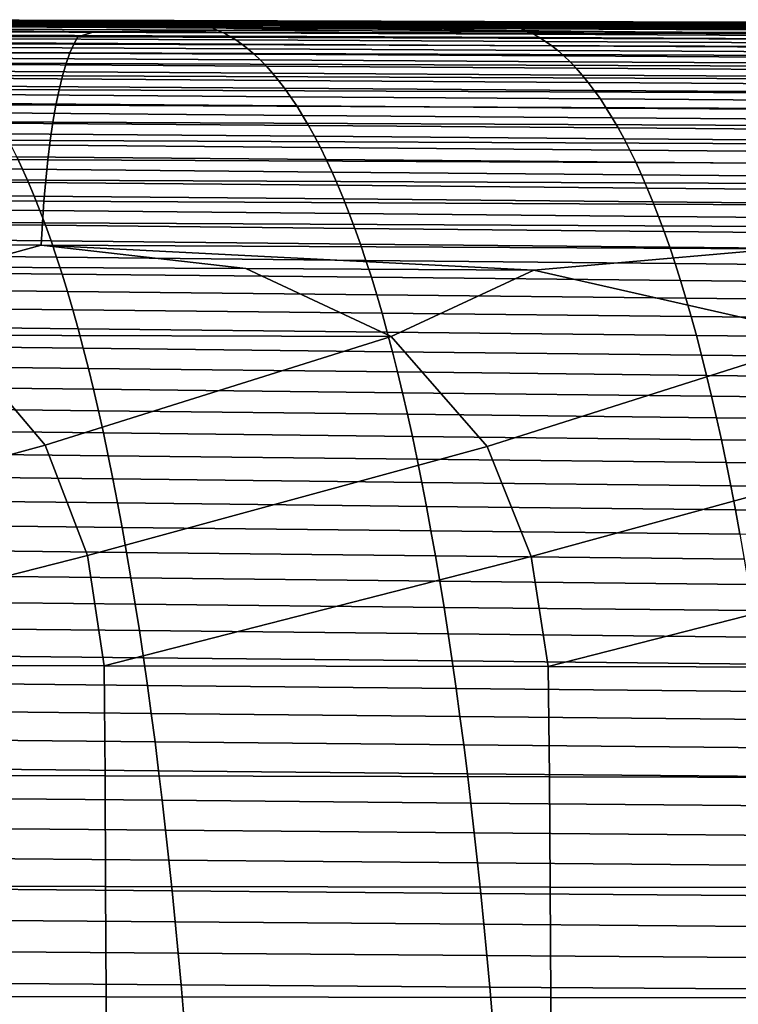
# Model space of a CAD drawing. Header units: metres. Extents: x -23 to 242, y -40 to 23.
# Tile 400 of 450: x 180.38 to 186.8, y 7.85 to 16.66. Entities that reach past the tile are written whole.
import ezdxf

# ---------------------------------------------------------------- set-up
doc = ezdxf.new("R2010")
doc.units = ezdxf.units.M
doc.layers.add('solid_10171013', color=7, linetype='CONTINUOUS')

msp = doc.modelspace()

# ---------------------------------------------------------------- linework, layer by layer
at = {"layer": 'solid_10171013'}
for points in [[(178.762741, 16.650835, 292.896027), (181.537796, 16.643898, 293.429413), (181.59288, 16.648943, 293.117706), (178.818008, 16.656092, 292.58313)], [(178.818008, 16.656092, 292.58313), (181.59288, 16.648943, 293.117706), (181.647949, 16.652197, 292.806061), (178.873245, 16.659616, 292.270264)], [(178.873245, 16.659616, 292.270264), (181.647949, 16.652197, 292.806061), (181.702988, 16.653469, 292.494446), (178.928482, 16.661211, 291.957458)], [(178.928482, 16.661211, 291.957458), (181.702988, 16.653469, 292.494446), (181.758011, 16.652561, 292.182861), (178.983688, 16.660675, 291.644684)], [(178.983688, 16.660675, 291.644684), (181.758011, 16.652561, 292.182861), (181.813004, 16.649275, 291.871307), (179.038879, 16.657806, 291.33197)], [(179.038879, 16.657806, 291.33197), (181.813004, 16.649275, 291.871307), (181.867996, 16.643412, 291.559784), (179.094055, 16.652405, 291.019257)], [(179.094055, 16.652405, 291.019257), (181.867996, 16.643412, 291.559784), (181.922974, 16.634771, 291.248291), (179.149231, 16.644262, 290.706543)], [(181.647949, 16.652197, 292.806061), (184.422775, 16.644781, 293.340973), (184.477631, 16.645721, 293.030548), (181.702988, 16.653469, 292.494446)], [(181.702988, 16.653469, 292.494446), (184.477631, 16.645721, 293.030548), (184.532471, 16.644434, 292.720154), (181.758011, 16.652561, 292.182861)], [(181.758011, 16.652561, 292.182861), (184.532471, 16.644434, 292.720154), (184.58728, 16.640728, 292.40979), (181.813004, 16.649275, 291.871307)], [(181.042191, 16.553932, 295.335297), (174.472992, 16.573416, 294.073639), (174.311188, 16.52767, 294.248657), (180.894501, 16.506866, 295.512756)], [(176.997925, 16.59593, 294.350281), (174.472992, 16.573416, 294.073639), (181.042191, 16.553932, 295.335297)], [(181.042191, 16.553932, 295.335297), (183.290543, 16.578768, 295.558563), (178.47818, 16.604792, 294.460327), (176.997925, 16.59593, 294.350281)], [(178.47818, 16.604792, 294.460327), (181.254791, 16.597857, 294.987915), (181.3172, 16.609261, 294.676941), (178.541473, 16.616035, 294.148254)], [(183.290543, 16.578768, 295.558563), (181.254791, 16.597857, 294.987915), (178.47818, 16.604792, 294.460327)], [(178.541473, 16.616035, 294.148254), (181.3172, 16.609261, 294.676941), (181.372391, 16.619745, 294.36496), (178.596817, 16.626446, 293.835083)], [(178.596817, 16.626446, 293.835083), (181.372391, 16.619745, 294.36496), (181.427551, 16.629128, 294.05304), (178.652145, 16.635834, 293.522003)], [(178.652145, 16.635834, 293.522003), (181.427551, 16.629128, 294.05304), (181.482681, 16.637236, 293.741211), (178.707458, 16.644022, 293.208984)], [(178.707458, 16.644022, 293.208984), (181.482681, 16.637236, 293.741211), (181.537796, 16.643898, 293.429413), (178.762741, 16.650835, 292.896027)], [(179.149231, 16.644262, 290.706543), (181.922974, 16.634771, 291.248291), (181.977936, 16.623156, 290.936768), (179.204391, 16.633181, 290.39386)], [(179.204391, 16.633181, 290.39386), (181.977936, 16.623156, 290.936768), (182.032883, 16.608366, 290.625244), (179.259552, 16.618958, 290.081146)], [(179.259552, 16.618958, 290.081146), (182.032883, 16.608366, 290.625244), (182.08783, 16.590204, 290.313721), (179.314697, 16.601387, 289.768433)], [(179.314697, 16.601387, 289.768433), (182.08783, 16.590204, 290.313721), (182.142761, 16.568472, 290.002136), (179.369843, 16.580271, 289.455688)], [(179.369843, 16.580271, 289.455688), (182.142761, 16.568472, 290.002136), (182.197708, 16.542969, 289.690521), (179.424988, 16.555403, 289.142914)], [(183.290543, 16.578768, 295.558563), (181.042191, 16.553932, 295.335297), (187.611603, 16.535181, 296.595428)], [(181.3172, 16.609261, 294.676941), (181.254791, 16.597857, 294.987915), (182.551773, 16.594685, 295.2341)], [(183.290543, 16.578768, 295.558563), (182.551773, 16.594685, 295.2341), (181.254791, 16.597857, 294.987915)], [(181.3172, 16.609261, 294.676941), (184.093063, 16.602644, 295.204803), (184.148087, 16.613165, 294.893982), (181.372391, 16.619745, 294.36496)], [(182.551773, 16.594685, 295.2341), (184.034271, 16.591114, 295.51532), (184.093063, 16.602644, 295.204803), (181.3172, 16.609261, 294.676941)], [(181.372391, 16.619745, 294.36496), (184.148087, 16.613165, 294.893982), (184.203094, 16.622507, 294.583221), (181.427551, 16.629128, 294.05304)], [(181.427551, 16.629128, 294.05304), (184.203094, 16.622507, 294.583221), (184.258057, 16.630507, 294.272552), (181.482681, 16.637236, 293.741211)], [(181.482681, 16.637236, 293.741211), (184.258057, 16.630507, 294.272552), (184.312988, 16.636997, 293.961975), (181.537796, 16.643898, 293.429413)], [(181.537796, 16.643898, 293.429413), (184.312988, 16.636997, 293.961975), (184.367905, 16.641811, 293.651428), (181.59288, 16.648943, 293.117706)], [(181.59288, 16.648943, 293.117706), (184.367905, 16.641811, 293.651428), (184.422775, 16.644781, 293.340973), (181.647949, 16.652197, 292.806061)], [(181.813004, 16.649275, 291.871307), (184.58728, 16.640728, 292.40979), (184.642075, 16.634403, 292.099457), (181.867996, 16.643412, 291.559784)], [(181.867996, 16.643412, 291.559784), (184.642075, 16.634403, 292.099457), (184.696838, 16.625267, 291.789124), (181.922974, 16.634771, 291.248291)], [(181.922974, 16.634771, 291.248291), (184.696838, 16.625267, 291.789124), (184.751602, 16.613125, 291.478821), (181.977936, 16.623156, 290.936768)], [(181.977936, 16.623156, 290.936768), (184.751602, 16.613125, 291.478821), (184.806366, 16.597778, 291.168457), (182.032883, 16.608366, 290.625244)], [(182.032883, 16.608366, 290.625244), (184.806366, 16.597778, 291.168457), (184.861099, 16.579033, 290.858093), (182.08783, 16.590204, 290.313721)], [(182.08783, 16.590204, 290.313721), (184.861099, 16.579033, 290.858093), (184.915833, 16.556694, 290.547699), (182.142761, 16.568472, 290.002136)], [(182.142761, 16.568472, 290.002136), (184.915833, 16.556694, 290.547699), (184.970566, 16.530567, 290.237274), (182.197708, 16.542969, 289.690521)], [(183.290543, 16.578768, 295.558563), (184.034271, 16.591114, 295.51532), (182.551773, 16.594685, 295.2341)], [(187.611603, 16.535181, 296.595428), (189.583359, 16.562454, 296.765228), (184.034271, 16.591114, 295.51532), (183.290543, 16.578768, 295.558563)], [(184.034271, 16.591114, 295.51532), (186.811142, 16.584591, 296.041351), (186.869064, 16.596193, 295.731842), (184.093063, 16.602644, 295.204803)], [(189.583359, 16.562454, 296.765228), (186.811142, 16.584591, 296.041351), (184.034271, 16.591114, 295.51532)], [(184.093063, 16.602644, 295.204803), (186.869064, 16.596193, 295.731842), (186.923935, 16.606709, 295.42215), (184.148087, 16.613165, 294.893982)], [(184.148087, 16.613165, 294.893982), (186.923935, 16.606709, 295.42215), (186.97876, 16.615978, 295.112549), (184.203094, 16.622507, 294.583221)], [(184.203094, 16.622507, 294.583221), (186.97876, 16.615978, 295.112549), (187.033554, 16.62384, 294.80304), (184.258057, 16.630507, 294.272552)], [(184.258057, 16.630507, 294.272552), (187.033554, 16.62384, 294.80304), (187.088318, 16.630136, 294.493622), (184.312988, 16.636997, 293.961975)], [(184.312988, 16.636997, 293.961975), (187.088318, 16.630136, 294.493622), (187.143051, 16.634703, 294.184265), (184.367905, 16.641811, 293.651428)], [(184.367905, 16.641811, 293.651428), (187.143051, 16.634703, 294.184265), (187.197739, 16.637377, 293.874969), (184.422775, 16.644781, 293.340973)], [(184.422775, 16.644781, 293.340973), (187.197739, 16.637377, 293.874969), (187.252411, 16.637976, 293.565735), (184.477631, 16.645721, 293.030548)], [(184.477631, 16.645721, 293.030548), (187.252411, 16.637976, 293.565735), (187.307068, 16.636307, 293.256531), (184.532471, 16.644434, 292.720154)], [(184.532471, 16.644434, 292.720154), (187.307068, 16.636307, 293.256531), (187.361679, 16.632179, 292.947327), (184.58728, 16.640728, 292.40979)], [(184.58728, 16.640728, 292.40979), (187.361679, 16.632179, 292.947327), (187.41629, 16.625397, 292.638184), (184.642075, 16.634403, 292.099457)], [(184.642075, 16.634403, 292.099457), (187.41629, 16.625397, 292.638184), (187.470871, 16.615772, 292.32901), (184.696838, 16.625267, 291.789124)], [(184.696838, 16.625267, 291.789124), (187.470871, 16.615772, 292.32901), (187.525436, 16.603109, 292.019867), (184.751602, 16.613125, 291.478821)], [(184.751602, 16.613125, 291.478821), (187.525436, 16.603109, 292.019867), (187.579987, 16.587217, 291.710693), (184.806366, 16.597778, 291.168457)], [(184.806366, 16.597778, 291.168457), (187.579987, 16.587217, 291.710693), (187.634521, 16.567904, 291.401489), (184.861099, 16.579033, 290.858093)], [(184.861099, 16.579033, 290.858093), (187.634521, 16.567904, 291.401489), (187.689056, 16.544975, 291.092285), (184.915833, 16.556694, 290.547699)], [(174.311188, 16.52767, 294.248657), (174.275192, 16.465275, 294.443878), (180.858734, 16.443233, 295.707642), (180.894501, 16.506866, 295.512756)], [(179.424988, 16.555403, 289.142914), (182.197708, 16.542969, 289.690521), (182.25264, 16.513494, 289.378876), (179.480118, 16.526585, 288.830109)], [(179.480118, 16.526585, 288.830109), (182.25264, 16.513494, 289.378876), (182.307571, 16.479855, 289.067169), (179.535263, 16.493608, 288.517242)], [(179.535263, 16.493608, 288.517242), (182.307571, 16.479855, 289.067169), (182.362518, 16.441862, 288.755432), (179.590408, 16.456291, 288.204346)], [(180.894501, 16.506866, 295.512756), (180.858734, 16.443233, 295.707642), (187.442551, 16.421663, 296.969757), (187.478058, 16.486666, 296.775269)], [(187.611603, 16.535181, 296.595428), (181.042191, 16.553932, 295.335297), (180.894501, 16.506866, 295.512756), (187.478058, 16.486666, 296.775269)], [(182.197708, 16.542969, 289.690521), (184.970566, 16.530567, 290.237274), (185.025299, 16.500454, 289.926788), (182.25264, 16.513494, 289.378876)], [(182.25264, 16.513494, 289.378876), (185.025299, 16.500454, 289.926788), (185.080017, 16.466162, 289.616241), (182.307571, 16.479855, 289.067169)], [(182.307571, 16.479855, 289.067169), (185.080017, 16.466162, 289.616241), (185.13475, 16.427509, 289.305664), (182.362518, 16.441862, 288.755432)], [(184.915833, 16.556694, 290.547699), (187.689056, 16.544975, 291.092285), (187.743591, 16.518238, 290.78302), (184.970566, 16.530567, 290.237274)], [(184.970566, 16.530567, 290.237274), (187.743591, 16.518238, 290.78302), (187.798111, 16.487503, 290.473694), (185.025299, 16.500454, 289.926788)], [(185.025299, 16.500454, 289.926788), (187.798111, 16.487503, 290.473694), (187.852631, 16.452578, 290.164307), (185.080017, 16.466162, 289.616241)], [(174.275192, 16.465275, 294.443878), (174.240128, 16.386992, 294.633759), (180.823898, 16.363745, 295.897064), (180.858734, 16.443233, 295.707642)], [(179.590408, 16.456291, 288.204346), (182.362518, 16.441862, 288.755432), (182.417435, 16.399418, 288.443726), (179.645538, 16.414528, 287.89151)], [(179.645538, 16.414528, 287.89151), (182.417435, 16.399418, 288.443726), (182.472305, 16.352451, 288.132263), (179.700623, 16.368246, 287.578888)], [(180.858734, 16.443233, 295.707642), (180.823898, 16.363745, 295.897064), (187.40799, 16.340843, 297.158661), (187.442551, 16.421663, 296.969757)], [(182.362518, 16.441862, 288.755432), (185.13475, 16.427509, 289.305664), (185.189453, 16.384399, 288.995117), (182.417435, 16.399418, 288.443726)], [(182.417435, 16.399418, 288.443726), (185.189453, 16.384399, 288.995117), (185.24411, 16.336761, 288.684814), (182.472305, 16.352451, 288.132263)], [(185.080017, 16.466162, 289.616241), (187.852631, 16.452578, 290.164307), (187.90715, 16.413282, 289.854889), (185.13475, 16.427509, 289.305664)], [(185.13475, 16.427509, 289.305664), (187.90715, 16.413282, 289.854889), (187.961639, 16.369526, 289.545532), (185.189453, 16.384399, 288.995117)], [(174.240128, 16.386992, 294.633759), (174.206238, 16.293198, 294.816772), (180.790253, 16.268789, 296.079498), (180.823898, 16.363745, 295.897064)], [(179.700623, 16.368246, 287.578888), (182.472305, 16.352451, 288.132263), (182.5271, 16.300888, 287.821136), (179.75563, 16.317375, 287.266602)], [(179.75563, 16.317375, 287.266602), (182.5271, 16.300888, 287.821136), (182.581802, 16.244661, 287.510529), (179.810562, 16.261843, 286.954834)], [(180.823898, 16.363745, 295.897064), (180.790253, 16.268789, 296.079498), (187.374649, 16.244606, 297.340485), (187.40799, 16.340843, 297.158661)], [(182.472305, 16.352451, 288.132263), (185.24411, 16.336761, 288.684814), (185.298691, 16.284523, 288.374878), (182.5271, 16.300888, 287.821136)], [(182.5271, 16.300888, 287.821136), (185.298691, 16.284523, 288.374878), (185.35318, 16.227615, 288.06546), (182.581802, 16.244661, 287.510529)], [(185.189453, 16.384399, 288.995117), (187.961639, 16.369526, 289.545532), (188.016083, 16.321236, 289.236389), (185.24411, 16.336761, 288.684814)], [(185.24411, 16.336761, 288.684814), (188.016083, 16.321236, 289.236389), (188.070435, 16.268341, 288.927643), (185.298691, 16.284523, 288.374878)], [(174.206238, 16.293198, 294.816772), (174.173813, 16.184273, 294.991364), (180.758087, 16.158756, 296.253448), (180.790253, 16.268789, 296.079498)], [(179.810562, 16.261843, 286.954834), (182.581802, 16.244661, 287.510529), (182.636383, 16.183695, 287.200562), (179.865356, 16.201576, 286.643707)], [(180.790253, 16.268789, 296.079498), (180.758087, 16.158756, 296.253448), (187.342804, 16.133352, 297.513702), (187.374649, 16.244606, 297.340485)], [(182.581802, 16.244661, 287.510529), (185.35318, 16.227615, 288.06546), (185.407532, 16.165964, 287.756683), (182.636383, 16.183695, 287.200562)], [(185.298691, 16.284523, 288.374878), (188.070435, 16.268341, 288.927643), (188.124695, 16.210772, 288.619415), (185.35318, 16.227615, 288.06546)], [(185.35318, 16.227615, 288.06546), (188.124695, 16.210772, 288.619415), (188.178833, 16.148453, 288.31189), (185.407532, 16.165964, 287.756683)], [(174.173813, 16.184273, 294.991364), (174.143127, 16.060595, 295.156036), (180.727692, 16.034033, 296.417389), (180.758087, 16.158756, 296.253448)], [(179.865356, 16.201576, 286.643707), (182.636383, 16.183695, 287.200562), (182.690811, 16.11792, 286.891418), (179.920029, 16.136505, 286.333344)], [(179.920029, 16.136505, 286.333344), (182.690811, 16.11792, 286.891418), (182.745071, 16.047264, 286.583221), (179.974518, 16.066557, 286.023956)], [(180.758087, 16.158756, 296.253448), (180.727692, 16.034033, 296.417389), (187.312714, 16.007479, 297.676819), (187.342804, 16.133352, 297.513702)], [(182.636383, 16.183695, 287.200562), (185.407532, 16.165964, 287.756683), (185.461731, 16.099501, 287.448761), (182.690811, 16.11792, 286.891418)], [(185.407532, 16.165964, 287.756683), (188.178833, 16.148453, 288.31189), (188.232803, 16.081316, 288.005188), (185.461731, 16.099501, 287.448761)], [(174.143127, 16.060595, 295.156036), (174.114456, 15.922719, 295.309418), (180.699295, 15.895185, 296.569916), (180.727692, 16.034033, 296.417389)], [(179.974518, 16.066557, 286.023956), (182.745071, 16.047264, 286.583221), (182.799133, 15.971657, 286.276123), (180.028809, 15.991659, 285.715607)], [(182.690811, 16.11792, 286.891418), (185.461731, 16.099501, 287.448761), (185.515747, 16.028151, 287.141815), (182.745071, 16.047264, 286.583221)], [(182.745071, 16.047264, 286.583221), (185.515747, 16.028151, 287.141815), (185.569565, 15.951846, 286.835968), (182.799133, 15.971657, 286.276123)], [(185.461731, 16.099501, 287.448761), (188.232803, 16.081316, 288.005188), (188.286591, 16.009291, 287.699493), (185.515747, 16.028151, 287.141815)], [(180.028809, 15.991659, 285.715607), (182.799133, 15.971657, 286.276123), (182.852966, 15.891026, 285.970276), (180.082886, 15.911739, 285.408478)], [(180.727692, 16.034033, 296.417389), (180.699295, 15.895185, 296.569916), (187.284653, 15.867559, 297.82843), (187.312714, 16.007479, 297.676819)], [(182.799133, 15.971657, 286.276123), (185.569565, 15.951846, 286.835968), (185.623154, 15.870514, 286.531403), (182.852966, 15.891026, 285.970276)], [(185.515747, 16.028151, 287.141815), (188.286591, 16.009291, 287.699493), (188.340164, 15.932303, 287.394928), (185.569565, 15.951846, 286.835968)], [(185.569565, 15.951846, 286.835968), (188.340164, 15.932303, 287.394928), (188.393494, 15.850285, 287.091675), (185.623154, 15.870514, 286.531403)], [(174.114456, 15.922719, 295.309418), (174.087936, 15.771903, 295.450653), (180.673065, 15.743473, 296.710266), (180.699295, 15.895185, 296.569916)], [(180.082886, 15.911739, 285.408478), (182.852966, 15.891026, 285.970276), (182.90654, 15.805299, 285.665802), (180.136719, 15.826728, 285.102722)], [(180.699295, 15.895185, 296.569916), (180.673065, 15.743473, 296.710266), (187.258743, 15.714864, 297.967773), (187.284653, 15.867559, 297.82843)], [(182.852966, 15.891026, 285.970276), (185.623154, 15.870514, 286.531403), (185.676483, 15.784083, 286.228271), (182.90654, 15.805299, 285.665802)], [(185.623154, 15.870514, 286.531403), (188.393494, 15.850285, 287.091675), (188.446564, 15.763163, 286.789886), (185.676483, 15.784083, 286.228271)], [(174.087936, 15.771903, 295.450653), (174.063705, 15.609579, 295.579102), (180.649124, 15.580336, 296.837708), (180.673065, 15.743473, 296.710266)], [(180.136719, 15.826728, 285.102722), (182.90654, 15.805299, 285.665802), (182.959854, 15.714406, 285.362885), (180.190292, 15.736551, 284.798462)], [(182.90654, 15.805299, 285.665802), (185.676483, 15.784083, 286.228271), (185.729523, 15.692483, 285.926697), (182.959854, 15.714406, 285.362885)], [(185.676483, 15.784083, 286.228271), (188.446564, 15.763163, 286.789886), (188.499344, 15.670867, 286.489685), (185.729523, 15.692483, 285.926697)], [(180.190292, 15.736551, 284.798462), (182.959854, 15.714406, 285.362885), (183.012848, 15.618275, 285.061646), (180.243561, 15.641137, 284.49585)], [(180.673065, 15.743473, 296.710266), (180.649124, 15.580336, 296.837708), (187.235153, 15.550833, 298.094147), (187.258743, 15.714864, 297.967773)], [(182.959854, 15.714406, 285.362885), (185.729523, 15.692483, 285.926697), (185.782257, 15.595642, 285.626862), (183.012848, 15.618275, 285.061646)], [(185.729523, 15.692483, 285.926697), (188.499344, 15.670867, 286.489685), (188.551819, 15.573325, 286.191254), (185.782257, 15.595642, 285.626862)], [(174.063705, 15.609579, 295.579102), (174.041885, 15.437181, 295.694031), (180.627594, 15.407208, 296.95163), (180.649124, 15.580336, 296.837708)], [(180.243561, 15.641137, 284.49585), (183.012848, 15.618275, 285.061646), (183.065521, 15.516838, 284.762238), (180.296509, 15.540418, 284.195038)], [(183.012848, 15.618275, 285.061646), (185.782257, 15.595642, 285.626862), (185.834656, 15.493493, 285.328918), (183.065521, 15.516838, 284.762238)], [(185.782257, 15.595642, 285.626862), (188.551819, 15.573325, 286.191254), (188.603943, 15.470473, 285.894745), (185.834656, 15.493493, 285.328918)], [(180.296509, 15.540418, 284.195038), (183.065521, 15.516838, 284.762238), (183.117844, 15.410038, 284.464813), (180.349121, 15.434331, 283.896149)], [(180.649124, 15.580336, 296.837708), (180.627594, 15.407208, 296.95163), (187.213959, 15.376908, 298.206879), (187.235153, 15.550833, 298.094147)], [(183.065521, 15.516838, 284.762238), (185.834656, 15.493493, 285.328918), (185.886688, 15.385984, 285.032959), (183.117844, 15.410038, 284.464813)], [(174.041885, 15.437181, 295.694031), (174.022614, 15.256139, 295.79483), (180.608627, 15.22553, 297.0513), (180.627594, 15.407208, 296.95163)], [(177.580444, 15.458803, 283.327301), (180.349121, 15.434331, 283.896149), (180.401352, 15.322819, 283.599365), (177.632965, 15.347998, 283.029053)], [(180.349121, 15.434331, 283.896149), (183.117844, 15.410038, 284.464813), (183.1698, 15.297822, 284.169495), (180.401352, 15.322819, 283.599365)], [(185.834656, 15.493493, 285.328918), (188.603943, 15.470473, 285.894745), (188.655685, 15.362264, 285.60025), (185.886688, 15.385984, 285.032959)], [(177.632965, 15.347998, 283.029053), (180.401352, 15.322819, 283.599365), (180.453186, 15.205822, 283.304779), (177.685104, 15.231692, 282.733002)], [(180.627594, 15.407208, 296.95163), (180.608627, 15.22553, 297.0513), (187.195328, 15.194532, 298.305328), (187.213959, 15.376908, 298.206879)], [(183.117844, 15.410038, 284.464813), (185.886688, 15.385984, 285.032959), (185.938354, 15.273067, 284.739136), (183.1698, 15.297822, 284.169495)], [(185.886688, 15.385984, 285.032959), (188.655685, 15.362264, 285.60025), (188.707062, 15.248652, 285.307922), (185.938354, 15.273067, 284.739136)], [(174.022614, 15.256139, 295.79483), (174.006027, 15.067888, 295.880737), (180.592346, 15.036736, 297.136078), (180.608627, 15.22553, 297.0513)], [(180.401352, 15.322819, 283.599365), (183.1698, 15.297822, 284.169495), (183.221344, 15.180135, 283.876434), (180.453186, 15.205822, 283.304779)], [(183.1698, 15.297822, 284.169495), (185.938354, 15.273067, 284.739136), (185.989609, 15.154693, 284.447571), (183.221344, 15.180135, 283.876434)], [(185.938354, 15.273067, 284.739136), (188.707062, 15.248652, 285.307922), (188.758026, 15.129594, 285.017883), (185.989609, 15.154693, 284.447571)], [(177.685104, 15.231692, 282.733002), (180.453186, 15.205822, 283.304779), (180.504623, 15.083282, 283.012543), (177.736816, 15.109824, 282.43927)], [(180.453186, 15.205822, 283.304779), (183.221344, 15.180135, 283.876434), (183.272461, 15.056922, 283.585724), (180.504623, 15.083282, 283.012543)], [(180.608627, 15.22553, 297.0513), (180.592346, 15.036736, 297.136078), (187.179382, 15.005146, 298.388855), (187.195328, 15.194532, 298.305328)], [(183.221344, 15.180135, 283.876434), (185.989609, 15.154693, 284.447571), (186.040436, 15.03081, 284.158386), (183.272461, 15.056922, 283.585724)], [(185.989609, 15.154693, 284.447571), (188.758026, 15.129594, 285.017883), (188.808563, 15.005046, 284.730255), (186.040436, 15.03081, 284.158386)], [(180.592346, 15.036736, 297.136078), (174.006027, 15.067888, 295.880737), (173.992279, 14.87386, 295.951141), (180.578873, 14.842263, 297.205292)], [(177.736816, 15.109824, 282.43927), (180.504623, 15.083282, 283.012543), (180.555588, 14.955139, 282.722839), (177.788101, 14.982329, 282.148071)], [(180.504623, 15.083282, 283.012543), (183.272461, 15.056922, 283.585724), (183.323151, 14.928131, 283.297516), (180.555588, 14.955139, 282.722839)], [(177.788101, 14.982329, 282.148071), (180.555588, 14.955139, 282.722839), (180.60611, 14.821335, 282.435791), (177.838913, 14.849146, 281.859497)], [(187.179382, 15.005146, 298.388855), (180.592346, 15.036736, 297.136078), (180.578873, 14.842263, 297.205292), (187.166245, 14.810192, 298.456757)], [(183.272461, 15.056922, 283.585724), (186.040436, 15.03081, 284.158386), (186.09082, 14.901372, 283.871735), (183.323151, 14.928131, 283.297516)], [(186.040436, 15.03081, 284.158386), (188.808563, 15.005046, 284.730255), (188.858643, 14.874963, 284.445129), (186.09082, 14.901372, 283.871735)], [(180.555588, 14.955139, 282.722839), (183.323151, 14.928131, 283.297516), (183.373352, 14.793706, 283.011993), (180.60611, 14.821335, 282.435791)], [(183.323151, 14.928131, 283.297516), (186.09082, 14.901372, 283.871735), (186.140732, 14.766327, 283.587738), (183.373352, 14.793706, 283.011993)], [(186.09082, 14.901372, 283.871735), (188.858643, 14.874963, 284.445129), (188.908264, 14.739301, 284.162659), (186.140732, 14.766327, 283.587738)], [(180.578873, 14.842263, 297.205292), (173.992279, 14.87386, 295.951141), (173.981476, 14.675488, 296.00531), (180.568344, 14.64355, 297.25827)], [(177.838913, 14.849146, 281.859497), (180.60611, 14.821335, 282.435791), (180.656128, 14.68181, 282.15152), (177.889221, 14.710209, 281.57373)], [(187.166245, 14.810192, 298.456757), (180.578873, 14.842263, 297.205292), (180.568344, 14.64355, 297.25827), (187.156036, 14.611111, 298.508362)], [(180.60611, 14.821335, 282.435791), (183.373352, 14.793706, 283.011993), (183.42308, 14.653593, 282.729248), (180.656128, 14.68181, 282.15152)], [(183.373352, 14.793706, 283.011993), (186.140732, 14.766327, 283.587738), (186.19014, 14.625627, 283.306488), (183.42308, 14.653593, 282.729248)], [(186.140732, 14.766327, 283.587738), (188.908264, 14.739301, 284.162659), (188.957382, 14.598015, 283.882965), (186.19014, 14.625627, 283.306488)], [(180.568344, 14.64355, 297.25827), (173.981476, 14.675488, 296.00531), (179.84758, 14.446195, 297.158936)], [(177.889221, 14.710209, 281.57373), (180.656128, 14.68181, 282.15152), (180.705627, 14.536507, 281.870178), (177.939011, 14.565456, 281.290924)], [(180.568344, 14.64355, 297.25827), (179.84758, 14.446195, 297.158936), (182.397827, 14.433488, 297.642853)], [(180.568344, 14.64355, 297.25827), (182.397827, 14.433488, 297.642853), (184.975037, 14.420815, 298.131317)], [(187.156036, 14.611111, 298.508362), (180.568344, 14.64355, 297.25827), (184.975037, 14.420815, 298.131317)], [(180.656128, 14.68181, 282.15152), (183.42308, 14.653593, 282.729248), (183.472275, 14.507739, 282.449402), (180.705627, 14.536507, 281.870178)], [(183.42308, 14.653593, 282.729248), (186.19014, 14.625627, 283.306488), (186.239044, 14.479221, 283.028168), (183.472275, 14.507739, 282.449402)], [(177.939011, 14.565456, 281.290924), (180.705627, 14.536507, 281.870178), (180.754578, 14.385365, 281.591919), (177.988266, 14.414824, 281.0112)], [(187.156036, 14.611111, 298.508362), (184.975037, 14.420815, 298.131317), (187.62767, 13.818083, 298.709015), (187.579788, 14.40809, 298.624359)], [(186.19014, 14.625627, 283.306488), (188.957382, 14.598015, 283.882965), (189.005997, 14.451062, 283.60614), (186.239044, 14.479221, 283.028168)], [(180.705627, 14.536507, 281.870178), (183.472275, 14.507739, 282.449402), (183.520935, 14.356089, 282.172607), (180.754578, 14.385365, 281.591919)], [(183.472275, 14.507739, 282.449402), (186.239044, 14.479221, 283.028168), (186.287415, 14.327063, 282.752899), (183.520935, 14.356089, 282.172607)], [(186.239044, 14.479221, 283.028168), (189.005997, 14.451062, 283.60614), (189.054077, 14.298397, 283.332367), (186.287415, 14.327063, 282.752899)], [(177.988266, 14.414824, 281.0112), (180.754578, 14.385365, 281.591919), (180.802963, 14.228328, 281.316864), (178.036942, 14.258246, 280.734711)], [(182.397827, 14.433488, 297.642853), (179.84758, 14.446195, 297.158936), (179.766647, 13.83769, 297.227112), (183.697037, 13.827451, 297.968781)], [(180.754578, 14.385365, 281.591919), (183.520935, 14.356089, 282.172607), (183.569031, 14.198588, 281.899017), (180.802963, 14.228328, 281.316864)], [(184.975037, 14.420815, 298.131317), (182.397827, 14.433488, 297.642853), (183.697037, 13.827451, 297.968781)], [(184.975037, 14.420815, 298.131317), (183.697037, 13.827451, 297.968781), (184.558578, 12.842954, 298.248688), (187.62767, 13.818083, 298.709015)], [(183.520935, 14.356089, 282.172607), (186.287415, 14.327063, 282.752899), (186.33522, 14.169101, 282.480774), (183.569031, 14.198588, 281.899017)], [(186.287415, 14.327063, 282.752899), (189.054077, 14.298397, 283.332367), (189.101593, 14.139977, 283.061707), (186.33522, 14.169101, 282.480774)], [(178.036942, 14.258246, 280.734711), (180.802963, 14.228328, 281.316864), (180.850754, 14.065333, 281.045166), (178.085022, 14.095664, 280.461609)], [(180.802963, 14.228328, 281.316864), (183.569031, 14.198588, 281.899017), (183.616547, 14.035183, 281.628784), (180.850754, 14.065333, 281.045166)], [(183.569031, 14.198588, 281.899017), (186.33522, 14.169101, 282.480774), (186.382446, 14.005286, 282.211945), (183.616547, 14.035183, 281.628784)], [(186.33522, 14.169101, 282.480774), (189.101593, 14.139977, 283.061707), (189.148544, 13.975755, 282.794312), (186.382446, 14.005286, 282.211945)], [(178.085022, 14.095664, 280.461609), (180.850754, 14.065333, 281.045166), (180.897934, 13.896325, 280.777008), (178.132462, 13.927011, 280.192078)], [(180.850754, 14.065333, 281.045166), (183.616547, 14.035183, 281.628784), (183.663437, 13.86582, 281.361969), (180.897934, 13.896325, 280.777008)], [(183.616547, 14.035183, 281.628784), (186.382446, 14.005286, 282.211945), (186.429077, 13.83557, 281.946533), (183.663437, 13.86582, 281.361969)], [(178.132462, 13.927011, 280.192078), (180.897934, 13.896325, 280.777008), (180.944458, 13.7213, 280.512451), (178.179276, 13.752281, 279.926208)], [(186.382446, 14.005286, 282.211945), (189.148544, 13.975755, 282.794312), (189.194885, 13.80569, 282.530304), (186.429077, 13.83557, 281.946533)], [(179.766647, 13.83769, 297.227112), (176.647003, 12.862842, 296.765137), (177.015106, 11.876689, 296.949707), (180.602692, 12.852513, 297.507568)], [(183.697037, 13.827451, 297.968781), (179.766647, 13.83769, 297.227112), (180.602692, 12.852513, 297.507568)], [(180.897934, 13.896325, 280.777008), (183.663437, 13.86582, 281.361969), (183.709702, 13.690502, 281.098755), (180.944458, 13.7213, 280.512451)], [(183.663437, 13.86582, 281.361969), (186.429077, 13.83557, 281.946533), (186.475067, 13.659961, 281.684692), (183.709702, 13.690502, 281.098755)], [(186.429077, 13.83557, 281.946533), (189.194885, 13.80569, 282.530304), (189.240616, 13.629794, 282.269806), (186.475067, 13.659961, 281.684692)], [(178.179276, 13.752281, 279.926208), (180.944458, 13.7213, 280.512451), (180.990341, 13.540364, 280.251678), (178.225403, 13.57158, 279.664154)], [(183.697037, 13.827451, 297.968781), (180.602692, 12.852513, 297.507568), (180.983215, 11.866872, 297.688995), (184.558578, 12.842954, 298.248688)], [(187.62767, 13.818083, 298.709015), (184.558578, 12.842954, 298.248688), (184.951538, 11.857792, 298.427002), (188.514725, 12.834229, 298.988312)], [(180.944458, 13.7213, 280.512451), (183.709702, 13.690502, 281.098755), (183.75531, 13.509336, 280.839264), (180.990341, 13.540364, 280.251678)], [(183.709702, 13.690502, 281.098755), (186.475067, 13.659961, 281.684692), (186.520416, 13.478568, 281.426483), (183.75531, 13.509336, 280.839264)], [(186.475067, 13.659961, 281.684692), (189.240616, 13.629794, 282.269806), (189.285706, 13.448177, 282.012939), (186.520416, 13.478568, 281.426483)], [(178.225403, 13.57158, 279.664154), (180.990341, 13.540364, 280.251678), (181.035522, 13.353639, 279.994751), (178.270844, 13.385024, 279.406006)], [(180.990341, 13.540364, 280.251678), (183.75531, 13.509336, 280.839264), (183.800247, 13.322443, 280.583588), (181.035522, 13.353639, 279.994751)], [(183.75531, 13.509336, 280.839264), (186.520416, 13.478568, 281.426483), (186.565109, 13.291511, 281.172089), (183.800247, 13.322443, 280.583588)], [(186.520416, 13.478568, 281.426483), (189.285706, 13.448177, 282.012939), (189.330139, 13.260962, 281.759796), (186.565109, 13.291511, 281.172089)], [(178.270844, 13.385024, 279.406006), (181.035522, 13.353639, 279.994751), (181.080017, 13.161241, 279.741791), (178.315582, 13.192733, 279.151855)], [(181.035522, 13.353639, 279.994751), (183.800247, 13.322443, 280.583588), (183.844498, 13.129942, 280.331848), (181.080017, 13.161241, 279.741791)], [(183.800247, 13.322443, 280.583588), (186.565109, 13.291511, 281.172089), (186.6091, 13.09891, 280.92157), (183.844498, 13.129942, 280.331848)], [(186.565109, 13.291511, 281.172089), (189.330139, 13.260962, 281.759796), (189.373886, 13.068266, 281.510529), (186.6091, 13.09891, 280.92157)], [(178.315582, 13.192733, 279.151855), (181.080017, 13.161241, 279.741791), (181.123779, 12.96329, 279.49292), (178.359589, 12.994824, 278.901855)], [(181.080017, 13.161241, 279.741791), (183.844498, 13.129942, 280.331848), (183.888016, 12.931953, 280.084167), (181.123779, 12.96329, 279.49292)], [(183.844498, 13.129942, 280.331848), (186.6091, 13.09891, 280.92157), (186.65239, 12.900887, 280.675079), (183.888016, 12.931953, 280.084167)], [(186.6091, 13.09891, 280.92157), (189.373886, 13.068266, 281.510529), (189.416931, 12.870211, 281.265259), (186.65239, 12.900887, 280.675079)], [(178.359589, 12.994824, 278.901855), (181.123779, 12.96329, 279.49292), (181.166809, 12.759907, 279.24826), (178.402847, 12.791417, 278.656067)], [(181.123779, 12.96329, 279.49292), (183.888016, 12.931953, 280.084167), (183.930817, 12.728597, 279.840668), (181.166809, 12.759907, 279.24826)], [(183.888016, 12.931953, 280.084167), (186.65239, 12.900887, 280.675079), (186.694946, 12.697559, 280.432739), (183.930817, 12.728597, 279.840668)], [(186.65239, 12.900887, 280.675079), (189.416931, 12.870211, 281.265259), (189.459259, 12.666917, 281.024078), (186.694946, 12.697559, 280.432739)], [(180.602692, 12.852513, 297.507568), (177.015106, 11.876689, 296.949707), (177.155914, 10.889938, 297.080505), (180.983215, 11.866872, 297.688995)], [(178.402847, 12.791417, 278.656067), (181.166809, 12.759907, 279.24826), (181.209076, 12.551209, 279.007935), (178.445343, 12.58263, 278.414642)], [(184.558578, 12.842954, 298.248688), (180.983215, 11.866872, 297.688995), (181.129654, 10.880614, 297.81546), (184.951538, 11.857792, 298.427002)], [(188.514725, 12.834229, 298.988312), (184.951538, 11.857792, 298.427002), (185.103607, 10.871989, 298.549164), (188.92009, 11.849506, 299.163483)], [(181.166809, 12.759907, 279.24826), (183.930817, 12.728597, 279.840668), (183.972855, 12.519991, 279.60144), (181.209076, 12.551209, 279.007935)], [(183.930817, 12.728597, 279.840668), (186.694946, 12.697559, 280.432739), (186.73674, 12.489049, 280.194641), (183.972855, 12.519991, 279.60144)], [(186.694946, 12.697559, 280.432739), (189.459259, 12.666917, 281.024078), (189.500839, 12.458504, 280.787109), (186.73674, 12.489049, 280.194641)], [(178.445343, 12.58263, 278.414642), (181.209076, 12.551209, 279.007935), (181.250565, 12.337317, 278.772034), (178.487045, 12.368581, 278.177673)], [(181.209076, 12.551209, 279.007935), (183.972855, 12.519991, 279.60144), (184.014114, 12.306257, 279.366608), (181.250565, 12.337317, 278.772034)], [(183.972855, 12.519991, 279.60144), (186.73674, 12.489049, 280.194641), (186.777786, 12.275476, 279.960938), (184.014114, 12.306257, 279.366608)], [(186.73674, 12.489049, 280.194641), (189.500839, 12.458504, 280.787109), (189.541641, 12.245092, 280.554535), (186.777786, 12.275476, 279.960938)], [(178.487045, 12.368581, 278.177673), (181.250565, 12.337317, 278.772034), (181.291245, 12.118347, 278.540649), (178.527954, 12.149387, 277.945251)], [(181.250565, 12.337317, 278.772034), (184.014114, 12.306257, 279.366608), (184.054565, 12.087515, 279.136322), (181.291245, 12.118347, 278.540649)], [(184.014114, 12.306257, 279.366608), (186.777786, 12.275476, 279.960938), (186.818024, 12.05696, 279.731689), (184.054565, 12.087515, 279.136322)], [(186.777786, 12.275476, 279.960938), (189.541641, 12.245092, 280.554535), (189.581665, 12.026803, 280.326385), (186.818024, 12.05696, 279.731689)], [(178.527954, 12.149387, 277.945251), (181.291245, 12.118347, 278.540649), (181.3311, 11.894422, 278.313934), (178.568039, 11.925169, 277.717529)], [(181.291245, 12.118347, 278.540649), (184.054565, 12.087515, 279.136322), (184.094223, 11.863883, 278.910645), (181.3311, 11.894422, 278.313934)], [(184.054565, 12.087515, 279.136322), (186.818024, 12.05696, 279.731689), (186.857452, 11.833621, 279.50708), (184.094223, 11.863883, 278.910645)], [(178.568039, 11.925169, 277.717529), (181.3311, 11.894422, 278.313934), (181.370132, 11.665659, 278.09201), (178.607269, 11.696043, 277.494598)], [(180.983215, 11.866872, 297.688995), (177.155914, 10.889938, 297.080505), (181.129654, 10.880614, 297.81546)], [(184.951538, 11.857792, 298.427002), (181.129654, 10.880614, 297.81546), (185.103607, 10.871989, 298.549164)], [(181.3311, 11.894422, 278.313934), (184.094223, 11.863883, 278.910645), (184.133026, 11.635482, 278.689697), (181.370132, 11.665659, 278.09201)], [(184.094223, 11.863883, 278.910645), (186.857452, 11.833621, 279.50708), (186.896057, 11.605579, 279.287201), (184.133026, 11.635482, 278.689697)], [(188.92009, 11.849506, 299.163483), (185.103607, 10.871989, 298.549164), (189.077759, 10.864118, 299.281494)], [(178.607269, 11.696043, 277.494598), (181.370132, 11.665659, 278.09201), (181.408295, 11.432178, 277.874939), (178.645645, 11.46213, 277.27655)], [(181.370132, 11.665659, 278.09201), (184.133026, 11.635482, 278.689697), (184.17099, 11.402431, 278.473633), (181.408295, 11.432178, 277.874939)], [(184.133026, 11.635482, 278.689697), (186.896057, 11.605579, 279.287201), (186.933792, 11.372956, 279.072144), (184.17099, 11.402431, 278.473633)], [(178.645645, 11.46213, 277.27655), (181.408295, 11.432178, 277.874939), (181.445572, 11.194097, 277.662872), (178.683121, 11.223545, 277.063507)], [(181.408295, 11.432178, 277.874939), (184.17099, 11.402431, 278.473633), (184.208054, 11.16485, 278.262543), (181.445572, 11.194097, 277.662872)], [(184.17099, 11.402431, 278.473633), (186.933792, 11.372956, 279.072144), (186.970657, 11.13587, 278.862061), (184.208054, 11.16485, 278.262543)], [(178.683121, 11.223545, 277.063507), (181.445572, 11.194097, 277.662872), (181.481964, 10.951541, 277.455872), (178.719711, 10.980417, 276.855591)], [(181.445572, 11.194097, 277.662872), (184.208054, 11.16485, 278.262543), (184.244247, 10.922861, 278.056519), (181.481964, 10.951541, 277.455872)], [(184.208054, 11.16485, 278.262543), (186.970657, 11.13587, 278.862061), (187.006638, 10.89444, 278.657013), (184.244247, 10.922861, 278.056519)], [(178.719711, 10.980417, 276.855591), (181.481964, 10.951541, 277.455872), (181.517441, 10.704639, 277.254028), (178.755386, 10.732882, 276.652802)], [(181.481964, 10.951541, 277.455872), (184.244247, 10.922861, 278.056519), (184.279526, 10.676585, 277.855621), (181.517441, 10.704639, 277.254028)], [(177.155914, 10.889938, 297.080505), (177.163681, 9.90248, 297.1763), (181.139023, 9.893676, 297.906372), (181.129654, 10.880614, 297.81546)], [(181.129654, 10.880614, 297.81546), (181.139023, 9.893676, 297.906372), (185.114563, 9.885527, 298.635315), (185.103607, 10.871989, 298.549164)], [(184.244247, 10.922861, 278.056519), (187.006638, 10.89444, 278.657013), (187.041718, 10.648781, 278.457092), (184.279526, 10.676585, 277.855621)], [(185.103607, 10.871989, 298.549164), (185.114563, 9.885527, 298.635315), (189.090286, 9.878085, 299.362946), (189.077759, 10.864118, 299.281494)], [(178.755386, 10.732882, 276.652802), (181.517441, 10.704639, 277.254028), (181.552002, 10.453522, 277.057373), (178.790146, 10.481077, 276.455261)], [(181.517441, 10.704639, 277.254028), (184.279526, 10.676585, 277.855621), (184.313889, 10.426147, 277.659912), (181.552002, 10.453522, 277.057373)], [(184.279526, 10.676585, 277.855621), (187.041718, 10.648781, 278.457092), (187.075897, 10.399009, 278.262299), (184.313889, 10.426147, 277.659912)], [(178.790146, 10.481077, 276.455261), (181.552002, 10.453522, 277.057373), (181.585648, 10.198317, 276.865997), (178.823975, 10.225139, 276.263)], [(181.552002, 10.453522, 277.057373), (184.313889, 10.426147, 277.659912), (184.347336, 10.171666, 277.469391), (181.585648, 10.198317, 276.865997)], [(184.313889, 10.426147, 277.659912), (187.075897, 10.399009, 278.262299), (187.109146, 10.145241, 278.072723), (184.347336, 10.171666, 277.469391)], [(178.823975, 10.225139, 276.263), (181.585648, 10.198317, 276.865997), (181.618347, 9.939154, 276.679901), (178.856857, 9.965202, 276.07608)], [(181.585648, 10.198317, 276.865997), (184.347336, 10.171666, 277.469391), (184.379852, 9.913266, 277.28418), (181.618347, 9.939154, 276.679901)], [(184.347336, 10.171666, 277.469391), (187.109146, 10.145241, 278.072723), (187.141479, 9.887591, 277.888397), (184.379852, 9.913266, 277.28418)], [(178.856857, 9.965202, 276.07608), (181.618347, 9.939154, 276.679901), (181.650101, 9.676163, 276.499207), (178.888794, 9.701406, 275.894562)], [(177.163681, 9.90248, 297.1763), (177.166794, 8.914175, 297.261658), (181.143478, 8.905955, 297.987061), (181.139023, 9.893676, 297.906372)], [(181.139023, 9.893676, 297.906372), (181.143478, 8.905955, 297.987061), (185.120331, 8.898345, 298.711395), (185.114563, 9.885527, 298.635315)], [(181.618347, 9.939154, 276.679901), (184.379852, 9.913266, 277.28418), (184.411423, 9.651071, 277.104309), (181.650101, 9.676163, 276.499207)], [(184.379852, 9.913266, 277.28418), (187.141479, 9.887591, 277.888397), (187.172867, 9.626177, 277.709351), (184.411423, 9.651071, 277.104309)], [(185.114563, 9.885527, 298.635315), (185.120331, 8.898345, 298.711395), (189.097366, 8.891395, 299.434631), (189.090286, 9.878085, 299.362946)], [(178.888794, 9.701406, 275.894562), (181.650101, 9.676163, 276.499207), (181.680893, 9.409474, 276.323944), (178.919754, 9.433886, 275.718506)], [(181.650101, 9.676163, 276.499207), (184.411423, 9.651071, 277.104309), (184.442047, 9.385201, 276.92984), (181.680893, 9.409474, 276.323944)], [(184.411423, 9.651071, 277.104309), (187.172867, 9.626177, 277.709351), (187.203323, 9.361112, 277.535675), (184.442047, 9.385201, 276.92984)], [(178.919754, 9.433886, 275.718506), (181.680893, 9.409474, 276.323944), (181.710724, 9.139216, 276.154144), (178.949753, 9.162779, 275.548004)], [(181.680893, 9.409474, 276.323944), (184.442047, 9.385201, 276.92984), (184.47171, 9.115781, 276.760803), (181.710724, 9.139216, 276.154144)], [(184.442047, 9.385201, 276.92984), (187.203323, 9.361112, 277.535675), (187.232834, 9.092514, 277.367432), (184.47171, 9.115781, 276.760803)], [(178.949753, 9.162779, 275.548004), (181.710724, 9.139216, 276.154144), (181.739578, 8.86552, 275.989929), (178.97876, 8.888222, 275.383087)], [(181.710724, 9.139216, 276.154144), (184.47171, 9.115781, 276.760803), (184.500412, 8.842932, 276.59729), (181.739578, 8.86552, 275.989929)], [(184.47171, 9.115781, 276.760803), (187.232834, 9.092514, 277.367432), (187.261368, 8.820498, 277.20462), (184.500412, 8.842932, 276.59729)], [(177.166794, 8.914175, 297.261658), (177.171387, 7.925199, 297.338196), (181.149307, 7.917655, 298.059296), (181.143478, 8.905955, 297.987061)], [(181.143478, 8.905955, 297.987061), (181.149307, 7.917655, 298.059296), (185.12738, 7.910673, 298.77948), (185.120331, 8.898345, 298.711395)], [(178.97876, 8.888222, 275.383087), (181.739578, 8.86552, 275.989929), (181.767441, 8.588512, 275.831299), (179.006775, 8.610352, 275.223846)], [(181.739578, 8.86552, 275.989929), (184.500412, 8.842932, 276.59729), (184.528137, 8.566776, 276.439301), (181.767441, 8.588512, 275.831299)], [(184.500412, 8.842932, 276.59729), (187.261368, 8.820498, 277.20462), (187.28894, 8.545178, 277.047302), (184.528137, 8.566776, 276.439301)], [(185.120331, 8.898345, 298.711395), (185.12738, 7.910673, 298.77948), (189.105637, 7.904294, 299.498596), (189.097366, 8.891395, 299.434631)], [(179.006775, 8.610352, 275.223846), (181.767441, 8.588512, 275.831299), (181.794312, 8.308325, 275.678345), (179.033768, 8.329305, 275.070312)], [(181.767441, 8.588512, 275.831299), (184.528137, 8.566776, 276.439301), (184.554871, 8.287437, 276.286957), (181.794312, 8.308325, 275.678345)], [(184.528137, 8.566776, 276.439301), (187.28894, 8.545178, 277.047302), (187.315536, 8.266673, 276.895569), (184.554871, 8.287437, 276.286957)], [(179.033768, 8.329305, 275.070312), (181.794312, 8.308325, 275.678345), (181.82016, 8.025087, 275.531097), (179.059753, 8.045218, 274.922546)], [(181.794312, 8.308325, 275.678345), (184.554871, 8.287437, 276.286957), (184.580597, 8.005036, 276.140259), (181.82016, 8.025087, 275.531097)], [(184.554871, 8.287437, 276.286957), (187.315536, 8.266673, 276.895569), (187.341141, 7.985096, 276.74942), (184.580597, 8.005036, 276.140259)], [(179.059753, 8.045218, 274.922546), (181.82016, 8.025087, 275.531097), (181.845016, 7.738927, 275.389648), (179.084717, 7.758228, 274.78064)], [(181.82016, 8.025087, 275.531097), (184.580597, 8.005036, 276.140259), (184.605331, 7.719697, 275.999268), (181.845016, 7.738927, 275.389648)], [(184.580597, 8.005036, 276.140259), (187.341141, 7.985096, 276.74942), (187.365753, 7.700565, 276.608948), (184.605331, 7.719697, 275.999268)], [(177.171387, 7.925199, 297.338196), (177.177399, 6.935688, 297.406281), (181.156433, 6.928923, 298.123505), (181.149307, 7.917655, 298.059296)], [(181.149307, 7.917655, 298.059296), (181.156433, 6.928923, 298.123505), (185.135651, 6.922661, 298.839905), (185.12738, 7.910673, 298.77948)], [(185.12738, 7.910673, 298.77948), (185.135651, 6.922661, 298.839905), (189.115005, 6.916943, 299.55542), (189.105637, 7.904294, 299.498596)]]:
    msp.add_3dface(points, dxfattribs=at)

doc.saveas('drawing.dxf')
